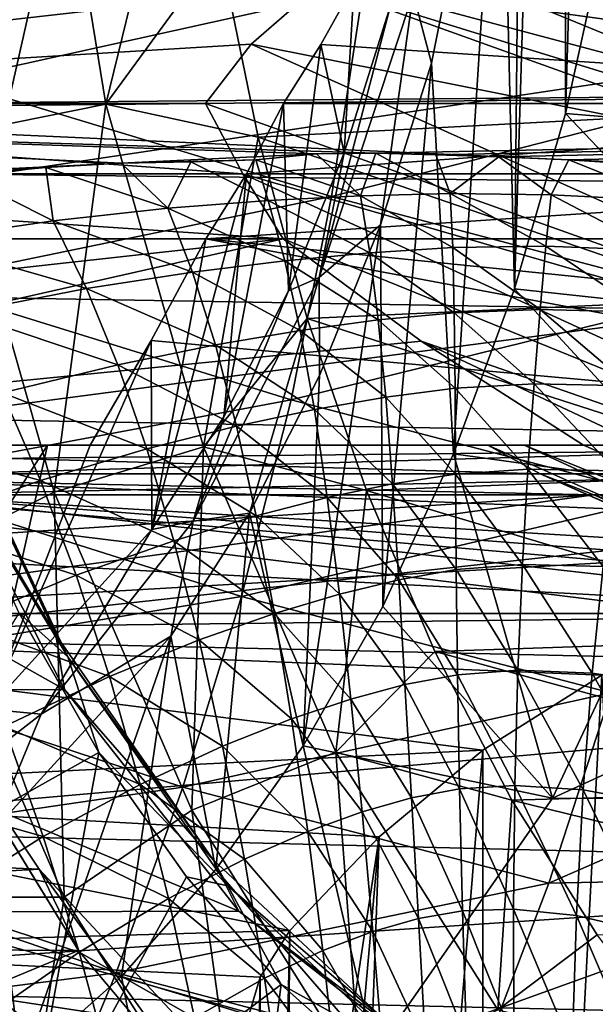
# Model space of a CAD drawing. Header units: metres. Extents: x 26 to 263, y -109 to 109.
# Tile 524 of 656: x 79.77 to 81.89, y 70.25 to 73.86. Entities that reach past the tile are written whole.
import ezdxf

# ---------------------------------------------------------------- set-up
doc = ezdxf.new("R2010")
doc.units = ezdxf.units.M
doc.layers.add('solid_500750', color=7, linetype='CONTINUOUS')

msp = doc.modelspace()

# ---------------------------------------------------------------- linework, layer by layer
at = {"layer": 'solid_500750'}
for points in [[(81.77581, 79.083672, -12.032301), (81.775818, 73.51635, -12.032309), (81.588623, 72.872978, -11.764962)], [(81.621933, 76.300003, -11.812532), (81.77581, 79.083672, -12.032301), (81.588623, 72.872978, -11.764962)], [(81.77581, 79.083672, -12.032301), (81.923164, 78.409973, -12.242744), (81.775818, 73.51635, -12.032309)], [(81.923164, 78.409973, -12.242744), (81.923172, 74.190048, -12.242749), (81.775818, 73.51635, -12.032309)], [(81.537354, 74.976044, -11.691751), (81.621933, 76.300003, -11.812532), (81.588623, 72.872978, -11.764962)], [(100.231171, 73.753487, 23.503138), (100.097397, 75.442802, 23.694136), (76.466766, 74.019012, 6.927895)], [(100.592216, 75.019722, 20.154705), (100.746956, 73.735176, 19.933645), (77.359184, 74.895737, 3.864257)], [(81.215805, 73.95755, -11.173118), (81.537354, 74.976044, -11.691751), (81.283401, 73.70092, -11.329066)], [(81.283401, 73.70092, -11.329066), (81.537354, 74.976044, -11.691751), (81.364029, 72.267784, -11.44421)], [(81.537354, 74.976044, -11.691751), (81.588623, 72.872978, -11.764962), (81.364029, 72.267784, -11.44421)], [(82.20446, 73.511345, 4.441301), (81.969795, 74.917152, 4.77644), (80.504303, 74.122398, 3.512847)], [(100.746956, 73.735176, 19.933645), (77.433266, 74.212349, 3.75846), (77.359184, 74.895737, 3.864257)], [(79.293541, 74.843498, 3.415409), (79.523148, 73.4366, 3.087504), (79.866791, 74.90155, 3.437706)], [(79.523148, 73.4366, 3.087504), (80.087242, 73.550728, 3.12287), (79.866791, 74.90155, 3.437706)], [(79.866791, 74.90155, 3.437706), (80.087242, 73.550728, 3.12287), (80.401772, 74.835701, 3.659275)], [(80.087242, 73.550728, 3.12287), (80.504303, 74.122398, 3.512847), (80.401772, 74.835701, 3.659275)], [(79.887398, 74.256439, -13.693984), (77.187485, 74.746651, -12.445793), (79.668404, 73.292854, -13.381224)], [(83.326447, 73.23233, 2.955341), (80.872383, 73.990601, -0.107712), (80.401802, 74.430359, -0.437215)], [(83.067902, 74.15329, 3.324575), (83.326447, 73.23233, 2.955341), (80.401802, 74.430359, -0.437215)], [(79.50885, 73.637444, -17.505186), (79.605736, 74.393692, -17.631613), (81.031807, 73.975296, -17.407511)], [(81.031807, 73.975296, -17.407511), (82.534515, 74.369316, -17.189745), (82.436661, 73.601463, -17.071962)], [(85.924278, 74.231346, -9.457318), (79.887398, 74.256439, -13.693984), (79.668404, 73.292854, -13.381224)], [(85.691147, 73.227425, -9.124681), (85.924278, 74.231346, -9.457318), (79.668404, 73.292854, -13.381224)], [(100.746956, 73.735176, 19.933645), (77.536987, 73.538795, 3.610323), (77.433266, 74.212349, 3.75846)], [(82.659882, 73.444099, -12.205228), (81.775818, 73.51635, -12.032309), (81.923172, 74.190048, -12.242749)], [(80.087242, 73.550728, 3.12287), (80.646545, 73.429428, 3.309699), (80.504303, 74.122398, 3.512847)], [(82.20446, 73.511345, 4.441301), (80.504303, 74.122398, 3.512847), (80.646545, 73.429428, 3.309699)], [(100.231171, 73.753487, 23.503138), (76.466766, 74.019012, 6.927895), (76.453033, 73.513184, 6.790989)], [(76.727608, 73.769211, -3.47803), (76.410858, 73.990601, -3.231708), (80.872383, 73.990601, -0.107712)], [(76.727608, 73.769211, -3.47803), (80.872383, 73.990601, -0.107712), (77.019051, 73.55397, -3.729074)], [(77.019051, 73.55397, -3.729074), (80.872383, 73.990601, -0.107712), (80.620537, 73.771011, -0.748359)], [(79.50885, 73.637444, -17.505186), (81.031807, 73.975296, -17.407511), (80.91655, 73.211746, -17.263041)], [(83.326447, 73.23233, 2.955341), (80.620537, 73.771011, -0.748359), (80.872383, 73.990601, -0.107712)], [(80.876701, 73.769829, -9.40408), (84.174103, 73.55397, -6.638792), (80.999466, 73.990601, -9.784925)], [(80.962891, 73.372948, -10.637754), (80.876701, 73.769829, -9.40408), (80.999466, 73.990601, -9.784925)], [(80.91655, 73.211746, -17.263041), (81.031807, 73.975296, -17.407511), (82.436661, 73.601463, -17.071962)], [(81.134445, 73.916695, -10.882753), (80.962891, 73.372948, -10.637754), (80.999466, 73.990601, -9.784925)], [(80.999466, 73.990601, -9.784925), (84.174103, 73.55397, -6.638792), (84.771973, 73.770714, -6.67846)], [(80.999466, 73.990601, -9.784925), (84.771973, 73.770714, -6.67846), (85.460999, 73.990601, -6.660928)], [(80.870514, 72.914871, -10.679995), (81.215805, 73.95755, -11.173118), (81.096291, 73.107811, -11.061842)], [(80.870514, 72.914871, -10.679995), (81.134445, 73.916695, -10.882753), (81.215805, 73.95755, -11.173118)], [(81.215805, 73.95755, -11.173118), (81.283401, 73.70092, -11.329066), (81.096291, 73.107811, -11.061842)], [(80.870514, 72.914871, -10.679995), (80.962891, 73.372948, -10.637754), (81.134445, 73.916695, -10.882753)], [(100.231171, 73.753487, 23.503138), (76.453033, 73.513184, 6.790989), (81.078972, 73.371254, 9.989314)], [(77.019051, 73.55397, -3.729074), (80.620537, 73.771011, -0.748359), (80.453041, 73.55397, -1.324569)], [(83.669739, 72.406532, 2.465061), (80.453041, 73.55397, -1.324569), (80.620537, 73.771011, -0.748359)], [(83.326447, 73.23233, 2.955341), (83.669739, 72.406532, 2.465061), (80.620537, 73.771011, -0.748359)], [(80.876701, 73.769829, -9.40408), (80.740112, 73.55397, -9.043297), (84.174103, 73.55397, -6.638792)], [(80.757515, 72.866463, -10.344445), (80.740112, 73.55397, -9.043297), (80.876701, 73.769829, -9.40408)], [(80.962891, 73.372948, -10.637754), (80.757515, 72.866463, -10.344445), (80.876701, 73.769829, -9.40408)], [(100.231171, 73.753487, 23.503138), (81.078972, 73.371254, 9.989314), (81.299179, 73.364937, 10.141636)], [(100.231171, 73.753487, 23.503138), (81.299179, 73.364937, 10.141636), (81.530434, 73.358177, 10.301559)], [(100.231171, 73.753487, 23.503138), (81.530434, 73.358177, 10.301559), (81.788025, 73.34626, 10.478395)], [(100.231171, 73.753487, 23.503138), (81.788025, 73.34626, 10.478395), (82.073448, 73.327858, 10.672773)], [(100.746956, 73.735176, 19.933645), (101.008926, 72.47757, 19.55921), (77.536987, 73.538795, 3.610323)], [(81.096291, 73.107811, -11.061842), (81.283401, 73.70092, -11.329066), (81.10437, 71.706955, -11.073377)], [(81.283401, 73.70092, -11.329066), (81.364029, 72.267784, -11.44421), (81.10437, 71.706955, -11.073377)], [(79.379623, 72.894936, -17.337826), (79.50885, 73.637444, -17.505186), (80.91655, 73.211746, -17.263041)], [(80.91655, 73.211746, -17.263041), (82.436661, 73.601463, -17.071962), (82.305794, 72.845604, -16.915859)], [(77.019051, 73.55397, -3.729074), (80.453041, 73.55397, -1.324569), (80.589859, 73.2948, -1.519961)], [(77.155869, 73.2948, -3.924467), (77.019051, 73.55397, -3.729074), (80.589859, 73.2948, -1.519961)], [(101.008926, 72.47757, 19.55921), (77.670441, 72.87471, 3.41973), (77.536987, 73.538795, 3.610323)], [(79.523148, 73.4366, 3.087504), (79.897118, 72.12722, 2.553419), (80.087242, 73.550728, 3.12287)], [(79.897118, 72.12722, 2.553419), (80.446304, 72.293526, 2.610071), (80.087242, 73.550728, 3.12287)], [(80.087242, 73.550728, 3.12287), (80.446304, 72.293526, 2.610071), (80.646545, 73.429428, 3.309699)], [(83.669739, 72.406532, 2.465061), (80.589859, 73.2948, -1.519961), (80.453041, 73.55397, -1.324569)], [(80.520844, 72.403374, -10.006438), (80.603294, 73.2948, -8.847904), (80.740112, 73.55397, -9.043297)], [(80.757515, 72.866463, -10.344445), (80.520844, 72.403374, -10.006438), (80.740112, 73.55397, -9.043297)], [(80.603294, 73.2948, -8.847904), (84.037285, 73.2948, -6.443399), (84.174103, 73.55397, -6.638792)], [(80.740112, 73.55397, -9.043297), (80.603294, 73.2948, -8.847904), (84.174103, 73.55397, -6.638792)], [(80.143433, 73.335007, 9.323623), (76.453033, 73.513184, 6.790989), (76.441917, 73.153389, 6.676473)], [(80.861305, 73.368446, 9.836091), (76.453033, 73.513184, 6.790989), (80.143433, 73.335007, 9.323623)], [(81.078972, 73.371254, 9.989314), (76.453033, 73.513184, 6.790989), (80.861305, 73.368446, 9.836091)], [(82.382683, 72.83493, 4.186772), (82.20446, 73.511345, 4.441301), (80.646545, 73.429428, 3.309699)], [(82.479752, 72.776749, -11.947978), (81.588623, 72.872978, -11.764962), (81.775818, 73.51635, -12.032309)], [(82.479752, 72.776749, -11.947978), (81.775818, 73.51635, -12.032309), (82.659882, 73.444099, -12.205228)], [(79.523148, 73.4366, 3.087504), (79.398293, 71.877945, 2.695558), (79.897118, 72.12722, 2.553419)], [(80.446304, 72.293526, 2.610071), (80.827019, 72.764275, 3.051964), (80.646545, 73.429428, 3.309699)], [(82.382683, 72.83493, 4.186772), (80.646545, 73.429428, 3.309699), (80.827019, 72.764275, 3.051964)], [(80.861305, 73.368446, 9.836091), (80.143433, 73.335007, 9.323623), (80.637802, 73.347237, 9.673368)], [(80.861305, 73.368446, 9.836091), (80.637802, 73.347237, 9.673368), (81.022392, 73.214531, 9.903687)], [(80.870514, 72.914871, -10.679995), (80.757515, 72.866463, -10.344445), (80.962891, 73.372948, -10.637754)], [(81.078972, 73.371254, 9.989314), (80.861305, 73.368446, 9.836091), (81.022392, 73.214531, 9.903687)], [(81.078972, 73.371254, 9.989314), (81.022392, 73.214531, 9.903687), (81.352356, 73.222641, 10.136759)], [(81.299179, 73.364937, 10.141636), (81.078972, 73.371254, 9.989314), (81.352356, 73.222641, 10.136759)], [(81.530434, 73.358177, 10.301559), (81.299179, 73.364937, 10.141636), (81.352356, 73.222641, 10.136759)], [(81.530434, 73.358177, 10.301559), (81.352356, 73.222641, 10.136759), (81.722549, 73.218697, 10.394377)], [(81.788025, 73.34626, 10.478395), (81.530434, 73.358177, 10.301559), (81.722549, 73.218697, 10.394377)], [(80.143433, 73.335007, 9.323623), (76.441917, 73.153389, 6.676473), (79.866661, 73.317978, 9.124776)], [(80.143433, 73.335007, 9.323623), (79.866661, 73.317978, 9.124776), (80.314774, 73.168732, 9.395185)], [(80.637802, 73.347237, 9.673368), (80.143433, 73.335007, 9.323623), (80.399429, 73.338814, 9.503982)], [(80.399429, 73.338814, 9.503982), (80.143433, 73.335007, 9.323623), (80.314774, 73.168732, 9.395185)], [(80.399429, 73.338814, 9.503982), (80.314774, 73.168732, 9.395185), (80.682945, 73.197403, 9.661256)], [(80.637802, 73.347237, 9.673368), (80.399429, 73.338814, 9.503982), (80.682945, 73.197403, 9.661256)], [(80.637802, 73.347237, 9.673368), (80.682945, 73.197403, 9.661256), (81.022392, 73.214531, 9.903687)], [(81.788025, 73.34626, 10.478395), (81.722549, 73.218697, 10.394377), (82.163033, 73.195847, 10.695466)], [(82.073448, 73.327858, 10.672773), (81.788025, 73.34626, 10.478395), (82.163033, 73.195847, 10.695466)], [(79.866661, 73.317978, 9.124776), (76.441917, 73.153389, 6.676473), (79.559929, 73.29081, 8.901877)], [(77.155869, 73.2948, -3.924467), (80.589859, 73.2948, -1.519961), (80.73851, 73.056267, -1.732263)], [(77.30452, 73.056267, -4.136768), (77.155869, 73.2948, -3.924467), (80.73851, 73.056267, -1.732263)], [(85.691147, 73.227425, -9.124681), (79.668404, 73.292854, -13.381224), (79.368805, 72.397614, -12.953359)], [(79.559929, 73.29081, 8.901877), (79.400269, 73.051117, 8.719033), (79.893875, 73.123039, 9.086839)], [(79.866661, 73.317978, 9.124776), (79.559929, 73.29081, 8.901877), (79.893875, 73.123039, 9.086839)], [(79.866661, 73.317978, 9.124776), (79.893875, 73.123039, 9.086839), (80.314774, 73.168732, 9.395185)], [(80.255928, 71.989632, -9.628105), (80.454643, 73.056267, -8.635603), (80.603294, 73.2948, -8.847904)], [(80.520844, 72.403374, -10.006438), (80.255928, 71.989632, -9.628105), (80.603294, 73.2948, -8.847904)], [(80.454643, 73.056267, -8.635603), (83.888634, 73.056267, -6.231097), (84.037285, 73.2948, -6.443399)], [(80.603294, 73.2948, -8.847904), (80.454643, 73.056267, -8.635603), (84.037285, 73.2948, -6.443399)], [(84.089272, 71.69442, 1.865907), (80.73851, 73.056267, -1.732263), (80.589859, 73.2948, -1.519961)], [(83.669739, 72.406532, 2.465061), (84.089272, 71.69442, 1.865907), (80.589859, 73.2948, -1.519961)], [(85.366539, 72.289742, -8.661037), (85.691147, 73.227425, -9.124681), (79.368805, 72.397614, -12.953359)], [(79.379623, 72.894936, -17.337826), (80.91655, 73.211746, -17.263041), (80.767723, 72.465767, -17.079554)], [(81.022392, 73.214531, 9.903687), (80.682945, 73.197403, 9.661256), (81.057152, 73.00563, 9.865024)], [(80.767723, 72.465767, -17.079554), (80.91655, 73.211746, -17.263041), (82.305794, 72.845604, -16.915859)], [(81.352356, 73.222641, 10.136759), (81.022392, 73.214531, 9.903687), (81.361061, 73.024338, 10.08204)], [(81.022392, 73.214531, 9.903687), (81.057152, 73.00563, 9.865024), (81.361061, 73.024338, 10.08204)], [(81.352356, 73.222641, 10.136759), (81.361061, 73.024338, 10.08204), (81.703667, 73.029495, 10.322158)], [(81.722549, 73.218697, 10.394377), (81.352356, 73.222641, 10.136759), (81.703667, 73.029495, 10.322158)], [(81.722549, 73.218697, 10.394377), (81.703667, 73.029495, 10.322158), (82.113655, 73.014091, 10.603236)], [(82.163033, 73.195847, 10.695466), (81.722549, 73.218697, 10.394377), (82.113655, 73.014091, 10.603236)], [(80.682945, 73.197403, 9.661256), (80.314774, 73.168732, 9.395185), (80.744614, 72.976555, 9.638914)], [(80.682945, 73.197403, 9.661256), (80.744614, 72.976555, 9.638914), (81.057152, 73.00563, 9.865024)], [(80.314774, 73.168732, 9.395185), (79.893875, 73.123039, 9.086839), (80.405144, 72.934586, 9.390024)], [(80.314774, 73.168732, 9.395185), (80.405144, 72.934586, 9.390024), (80.744614, 72.976555, 9.638914)], [(79.893875, 73.123039, 9.086839), (79.400269, 73.051117, 8.719033), (80.015991, 72.873924, 9.100404)], [(79.893875, 73.123039, 9.086839), (80.015991, 72.873924, 9.100404), (80.405144, 72.934586, 9.390024)], [(81.096291, 73.107811, -11.061842), (81.10437, 71.706955, -11.073377), (80.812233, 71.19632, -10.656171)], [(80.872307, 72.555405, -10.74196), (81.096291, 73.107811, -11.061842), (80.812233, 71.19632, -10.656171)], [(80.870514, 72.914871, -10.679995), (81.096291, 73.107811, -11.061842), (80.872307, 72.555405, -10.74196)], [(77.350479, 72.682381, -4.368108), (77.30452, 73.056267, -4.136768), (80.73851, 73.056267, -1.732263)], [(77.350479, 72.682381, -4.368108), (80.73851, 73.056267, -1.732263), (77.380547, 72.300003, -4.616565)], [(77.380547, 72.300003, -4.616565), (80.73851, 73.056267, -1.732263), (81.245377, 72.680847, -1.641956)], [(79.400269, 73.051117, 8.719033), (79.558296, 72.784981, 8.753343), (80.015991, 72.873924, 9.100404)], [(80.253578, 72.683456, -8.51363), (84.49131, 72.300003, -5.276071), (80.454643, 73.056267, -8.635603)], [(80.255928, 71.989632, -9.628105), (80.253578, 72.683456, -8.51363), (80.454643, 73.056267, -8.635603)], [(80.454643, 73.056267, -8.635603), (84.49131, 72.300003, -5.276071), (84.147255, 72.680336, -5.785041)], [(80.454643, 73.056267, -8.635603), (84.147255, 72.680336, -5.785041), (83.888634, 73.056267, -6.231097)], [(84.089272, 71.69442, 1.865907), (81.245377, 72.680847, -1.641956), (80.73851, 73.056267, -1.732263)], [(81.703667, 73.029495, 10.322158), (81.361061, 73.024338, 10.08204), (81.682671, 72.797432, 10.238847)], [(81.703667, 73.029495, 10.322158), (81.682671, 72.797432, 10.238847), (82.062836, 72.787216, 10.499682)], [(82.113655, 73.014091, 10.603236), (81.703667, 73.029495, 10.322158), (82.062836, 72.787216, 10.499682)], [(81.057152, 73.00563, 9.865024), (80.744614, 72.976555, 9.638914), (81.087921, 72.758919, 9.815923)], [(81.361061, 73.024338, 10.08204), (81.057152, 73.00563, 9.865024), (81.366776, 72.785645, 10.016529)], [(81.057152, 73.00563, 9.865024), (81.087921, 72.758919, 9.815923), (81.366776, 72.785645, 10.016529)], [(81.361061, 73.024338, 10.08204), (81.366776, 72.785645, 10.016529), (81.682671, 72.797432, 10.238847)], [(80.744614, 72.976555, 9.638914), (80.405144, 72.934586, 9.390024), (80.801208, 72.720467, 9.606553)], [(80.744614, 72.976555, 9.638914), (80.801208, 72.720467, 9.606553), (81.087921, 72.758919, 9.815923)], [(80.405144, 72.934586, 9.390024), (80.015991, 72.873924, 9.100404), (80.489296, 72.667747, 9.375343)], [(80.405144, 72.934586, 9.390024), (80.489296, 72.667747, 9.375343), (80.801208, 72.720467, 9.606553)], [(79.217461, 72.176315, -17.132614), (79.379623, 72.894936, -17.337826), (80.767723, 72.465767, -17.079554)], [(80.408424, 72.020134, -10.020065), (80.870514, 72.914871, -10.679995), (80.61422, 72.050407, -10.373376)], [(80.408424, 72.020134, -10.020065), (80.757515, 72.866463, -10.344445), (80.870514, 72.914871, -10.679995)], [(80.870514, 72.914871, -10.679995), (80.872307, 72.555405, -10.74196), (80.61422, 72.050407, -10.373376)], [(101.008926, 72.47757, 19.55921), (77.831322, 72.230675, 3.189971), (77.670441, 72.87471, 3.41973)], [(80.015991, 72.873924, 9.100404), (79.558296, 72.784981, 8.753343), (80.130638, 72.594597, 9.105052)], [(80.015991, 72.873924, 9.100404), (80.130638, 72.594597, 9.105052), (80.489296, 72.667747, 9.375343)], [(80.408424, 72.020134, -10.020065), (80.520844, 72.403374, -10.006438), (80.757515, 72.866463, -10.344445)], [(82.262802, 72.143211, -11.638141), (81.364029, 72.267784, -11.44421), (81.588623, 72.872978, -11.764962)], [(82.262802, 72.143211, -11.638141), (81.588623, 72.872978, -11.764962), (82.479752, 72.776749, -11.947978)], [(80.767723, 72.465767, -17.079554), (82.305794, 72.845604, -16.915859), (82.141022, 72.10714, -16.723118)], [(82.59761, 72.195, 3.879833), (82.382683, 72.83493, 4.186772), (80.827019, 72.764275, 3.051964)], [(79.558296, 72.784981, 8.753343), (79.707451, 72.49102, 8.779488), (80.130638, 72.594597, 9.105052)], [(81.366776, 72.785645, 10.016529), (81.087921, 72.758919, 9.815923), (81.370056, 72.508224, 9.945373)], [(81.682671, 72.797432, 10.238847), (81.366776, 72.785645, 10.016529), (81.660225, 72.524406, 10.150021)], [(81.366776, 72.785645, 10.016529), (81.370056, 72.508224, 9.945373), (81.660225, 72.524406, 10.150021)], [(81.682671, 72.797432, 10.238847), (81.660225, 72.524406, 10.150021), (82.011414, 72.517265, 10.390808)], [(82.062836, 72.787216, 10.499682), (81.682671, 72.797432, 10.238847), (82.011414, 72.517265, 10.390808)], [(80.446304, 72.293526, 2.610071), (81.043953, 72.133278, 2.742145), (80.827019, 72.764275, 3.051964)], [(81.087921, 72.758919, 9.815923), (80.801208, 72.720467, 9.606553), (81.115112, 72.475777, 9.761075)], [(82.59761, 72.195, 3.879833), (80.827019, 72.764275, 3.051964), (81.043953, 72.133278, 2.742145)], [(81.087921, 72.758919, 9.815923), (81.115112, 72.475777, 9.761075), (81.370056, 72.508224, 9.945373)], [(80.801208, 72.720467, 9.606553), (80.489296, 72.667747, 9.375343), (80.852982, 72.430313, 9.568367)], [(80.801208, 72.720467, 9.606553), (80.852982, 72.430313, 9.568367), (81.115112, 72.475777, 9.761075)], [(77.380547, 72.300003, -4.616565), (81.245377, 72.680847, -1.641956), (81.842072, 72.300003, -1.49257)], [(79.65509, 71.330132, -8.770019), (80.029778, 72.300003, -8.400066), (80.253578, 72.683456, -8.51363)], [(80.255928, 71.989632, -9.628105), (79.65509, 71.330132, -8.770019), (80.253578, 72.683456, -8.51363)], [(80.253578, 72.683456, -8.51363), (80.029778, 72.300003, -8.400066), (84.49131, 72.300003, -5.276071)], [(80.489296, 72.667747, 9.375343), (80.130638, 72.594597, 9.105052), (80.567291, 72.369186, 9.35482)], [(80.489296, 72.667747, 9.375343), (80.567291, 72.369186, 9.35482), (80.852982, 72.430313, 9.568367)], [(84.572121, 71.11805, 1.17633), (81.842072, 72.300003, -1.49257), (81.245377, 72.680847, -1.641956)], [(84.089272, 71.69442, 1.865907), (84.572121, 71.11805, 1.17633), (81.245377, 72.680847, -1.641956)], [(79.430168, 72.60997, 0.741086), (79.40696, 72.427696, 0.507697), (79.903946, 71.603485, 0.064464)], [(79.430168, 72.60997, 0.741086), (79.903946, 71.603485, 0.064464), (79.466095, 72.546516, 0.882172)], [(80.130638, 72.594597, 9.105052), (79.707451, 72.49102, 8.779488), (80.237686, 72.285889, 9.103932)], [(80.130638, 72.594597, 9.105052), (80.237686, 72.285889, 9.103932), (80.567291, 72.369186, 9.35482)], [(79.466095, 72.546516, 0.882172), (79.948013, 71.522728, 0.193916), (79.508354, 72.245537, 0.885614)], [(79.903946, 71.603485, 0.064464), (79.948013, 71.522728, 0.193916), (79.466095, 72.546516, 0.882172)], [(80.61422, 72.050407, -10.373376), (80.872307, 72.555405, -10.74196), (80.812233, 71.19632, -10.656171)], [(81.660225, 72.524406, 10.150021), (81.370056, 72.508224, 9.945373), (81.63765, 72.212006, 10.060277)], [(81.660225, 72.524406, 10.150021), (81.63765, 72.212006, 10.060277), (81.960991, 72.205872, 10.281589)], [(82.011414, 72.517265, 10.390808), (81.660225, 72.524406, 10.150021), (81.960991, 72.205872, 10.281589)], [(79.707451, 72.49102, 8.779488), (79.215683, 72.344917, 8.390519), (79.847443, 72.16996, 8.800078)], [(79.707451, 72.49102, 8.779488), (79.847443, 72.16996, 8.800078), (80.237686, 72.285889, 9.103932)], [(81.370056, 72.508224, 9.945373), (81.115112, 72.475777, 9.761075), (81.371971, 72.193527, 9.872785)], [(81.370056, 72.508224, 9.945373), (81.371971, 72.193527, 9.872785), (81.63765, 72.212006, 10.060277)], [(101.008926, 72.47757, 19.55921), (101.376175, 71.283813, 19.034794), (77.831322, 72.230675, 3.189971)], [(79.217461, 72.176315, -17.132614), (80.767723, 72.465767, -17.079554), (80.584869, 71.743813, -16.859592)], [(80.584869, 71.743813, -16.859592), (80.767723, 72.465767, -17.079554), (82.141022, 72.10714, -16.723118)], [(81.115112, 72.475777, 9.761075), (80.852982, 72.430313, 9.568367), (81.139595, 72.157547, 9.704298)], [(81.115112, 72.475777, 9.761075), (81.139595, 72.157547, 9.704298), (81.371971, 72.193527, 9.872785)], [(79.934982, 71.40229, -0.246393), (79.40696, 72.427696, 0.507697), (78.115311, 72.423409, -0.400521)], [(79.934982, 71.40229, -0.246393), (78.115311, 72.423409, -0.400521), (78.644897, 71.397011, -1.156858)], [(79.903946, 71.603485, 0.064464), (79.40696, 72.427696, 0.507697), (79.934982, 71.40229, -0.246393)], [(80.852982, 72.430313, 9.568367), (80.567291, 72.369186, 9.35482), (80.900551, 72.107285, 9.527757)], [(80.852982, 72.430313, 9.568367), (80.900551, 72.107285, 9.527757), (81.139595, 72.157547, 9.704298)], [(85.366539, 72.289742, -8.661037), (79.368805, 72.397614, -12.953359), (78.995422, 71.591064, -12.420113)], [(80.408424, 72.020134, -10.020065), (80.255928, 71.989632, -9.628105), (80.520844, 72.403374, -10.006438)], [(79.215683, 72.344917, 8.390519), (79.392738, 72.009323, 8.435142), (79.847443, 72.16996, 8.800078)], [(80.567291, 72.369186, 9.35482), (80.237686, 72.285889, 9.103932), (80.639503, 72.040001, 9.331427)], [(80.567291, 72.369186, 9.35482), (80.639503, 72.040001, 9.331427), (80.900551, 72.107285, 9.527757)], [(77.731323, 72.300003, -4.91148), (77.380547, 72.300003, -4.616565), (81.842072, 72.300003, -1.49257)], [(77.731323, 72.300003, -4.91148), (81.842072, 72.300003, -1.49257), (78.055847, 72.300003, -5.209768)], [(78.055847, 72.300003, -5.209768), (81.842072, 72.300003, -1.49257), (81.62397, 72.300003, -2.181414)], [(78.055847, 72.300003, -5.209768), (81.62397, 72.300003, -2.181414), (81.489838, 72.300003, -2.805263)], [(78.055847, 72.300003, -5.209768), (81.489838, 72.300003, -2.805263), (81.682648, 72.194817, -3.080629)], [(78.248657, 72.194817, -5.485134), (78.055847, 72.300003, -5.209768), (81.682648, 72.194817, -3.080629)], [(78.985291, 70.920837, -7.813449), (79.703316, 72.300003, -7.562603), (79.873085, 72.300003, -7.970766)], [(79.65509, 71.330132, -8.770019), (78.985291, 70.920837, -7.813449), (79.873085, 72.300003, -7.970766)], [(84.960548, 71.453758, -8.081271), (85.366539, 72.289742, -8.661037), (78.995422, 71.591064, -12.420113)], [(79.510506, 72.194817, -7.287237), (82.944496, 72.194817, -4.882732), (83.137306, 72.300003, -5.158098)], [(79.703316, 72.300003, -7.562603), (79.510506, 72.194817, -7.287237), (83.137306, 72.300003, -5.158098)], [(79.65509, 71.330132, -8.770019), (79.873085, 72.300003, -7.970766), (80.029778, 72.300003, -8.400066)], [(79.873085, 72.300003, -7.970766), (79.703316, 72.300003, -7.562603), (83.137306, 72.300003, -5.158098)], [(80.237686, 72.285889, 9.103932), (79.847443, 72.16996, 8.800078), (80.337303, 71.948799, 9.099581)], [(79.873085, 72.300003, -7.970766), (83.137306, 72.300003, -5.158098), (80.029778, 72.300003, -8.400066)], [(79.897118, 72.12722, 2.553419), (80.402718, 70.95993, 1.83134), (80.446304, 72.293526, 2.610071)], [(80.029778, 72.300003, -8.400066), (83.137306, 72.300003, -5.158098), (83.768494, 72.300003, -5.24534)], [(80.029778, 72.300003, -8.400066), (83.768494, 72.300003, -5.24534), (84.49131, 72.300003, -5.276071)], [(80.237686, 72.285889, 9.103932), (80.337303, 71.948799, 9.099581), (80.639503, 72.040001, 9.331427)], [(80.402718, 70.95993, 1.83134), (80.931763, 71.17276, 1.916771), (80.446304, 72.293526, 2.610071)], [(80.446304, 72.293526, 2.610071), (80.931763, 71.17276, 1.916771), (81.043953, 72.133278, 2.742145)], [(85.104172, 70.693977, 0.41648), (81.489838, 72.300003, -2.805263), (81.62397, 72.300003, -2.181414)], [(85.104172, 70.693977, 0.41648), (81.682648, 72.194817, -3.080629), (81.489838, 72.300003, -2.805263)], [(84.572121, 71.11805, 1.17633), (81.62397, 72.300003, -2.181414), (81.842072, 72.300003, -1.49257)], [(84.572121, 71.11805, 1.17633), (85.104172, 70.693977, 0.41648), (81.62397, 72.300003, -2.181414)], [(79.948013, 71.522728, 0.193916), (79.768745, 71.683334, 0.513733), (79.508354, 72.245537, 0.885614)], [(81.727859, 71.003448, -10.874162), (81.10437, 71.706955, -11.073377), (81.364029, 72.267784, -11.44421)], [(81.727859, 71.003448, -10.874162), (81.364029, 72.267784, -11.44421), (82.262802, 72.143211, -11.638141)], [(77.831322, 72.230675, 3.189971), (83.581383, 71.786789, 6.937341), (82.97049, 71.783981, 6.507701)], [(101.376175, 71.283813, 19.034794), (83.581383, 71.786789, 6.937341), (77.831322, 72.230675, 3.189971)], [(77.831322, 72.230675, 3.189971), (82.97049, 71.783981, 6.507701), (82.408943, 71.66671, 6.034471)], [(78.018181, 71.614388, 2.923114), (77.831322, 72.230675, 3.189971), (82.408943, 71.66671, 6.034471)], [(81.63765, 72.212006, 10.060277), (81.371971, 72.193527, 9.872785), (81.61702, 71.861404, 9.972961)], [(81.63765, 72.212006, 10.060277), (81.61702, 71.861404, 9.972961), (81.914063, 71.854126, 10.175689)], [(81.960991, 72.205872, 10.281589), (81.63765, 72.212006, 10.060277), (81.914063, 71.854126, 10.175689)], [(78.248657, 72.194817, -5.485134), (81.682648, 72.194817, -3.080629), (81.879799, 72.117828, -3.362184)], [(78.445808, 72.117828, -5.766689), (78.248657, 72.194817, -5.485134), (81.879799, 72.117828, -3.362184)], [(79.022507, 71.486374, -16.8922), (79.217461, 72.176315, -17.132614), (80.584869, 71.743813, -16.859592)], [(79.313354, 72.117828, -7.005682), (82.747345, 72.117828, -4.601177), (82.944496, 72.194817, -4.882732)], [(79.510506, 72.194817, -7.287237), (79.313354, 72.117828, -7.005682), (82.944496, 72.194817, -4.882732)], [(79.847443, 72.16996, 8.800078), (79.392738, 72.009323, 8.435142), (79.978218, 71.822746, 8.817208)], [(79.847443, 72.16996, 8.800078), (79.978218, 71.822746, 8.817208), (80.337303, 71.948799, 9.099581)], [(82.847832, 71.594971, 3.52248), (82.59761, 72.195, 3.879833), (81.043953, 72.133278, 2.742145)], [(81.371971, 72.193527, 9.872785), (81.139595, 72.157547, 9.704298), (81.374245, 71.842789, 9.801788)], [(81.371971, 72.193527, 9.872785), (81.374245, 71.842789, 9.801788), (81.61702, 71.861404, 9.972961)], [(85.669754, 70.43454, -0.391248), (81.879799, 72.117828, -3.362184), (81.682648, 72.194817, -3.080629)], [(85.104172, 70.693977, 0.41648), (85.669754, 70.43454, -0.391248), (81.682648, 72.194817, -3.080629)], [(79.897118, 72.12722, 2.553419), (79.398293, 71.877945, 2.695558), (79.934082, 70.640968, 1.930367)], [(79.897118, 72.12722, 2.553419), (79.934082, 70.640968, 1.930367), (80.402718, 70.95993, 1.83134)], [(81.139595, 72.157547, 9.704298), (80.900551, 72.107285, 9.527757), (81.162727, 71.805466, 9.648298)], [(80.931763, 71.17276, 1.916771), (81.295227, 71.542542, 2.383296), (81.043953, 72.133278, 2.742145)], [(82.847832, 71.594971, 3.52248), (81.043953, 72.133278, 2.742145), (81.295227, 71.542542, 2.383296)], [(81.139595, 72.157547, 9.704298), (81.162727, 71.805466, 9.648298), (81.374245, 71.842789, 9.801788)], [(81.727859, 71.003448, -10.874162), (82.262802, 72.143211, -11.638141), (84.1884, 72.133224, -10.281689)], [(81.727859, 71.003448, -10.874162), (84.1884, 72.133224, -10.281689), (83.653412, 70.996696, -9.517649)], [(78.582397, 71.90197, -6.127472), (78.445808, 72.117828, -5.766689), (81.879799, 72.117828, -3.362184)], [(78.582397, 71.90197, -6.127472), (81.879799, 72.117828, -3.362184), (78.705162, 71.681198, -6.508316)], [(78.705162, 71.681198, -6.508316), (81.879799, 72.117828, -3.362184), (82.477669, 71.901077, -3.401852)], [(79.021912, 71.902588, -6.754638), (83.166687, 71.681198, -3.38432), (79.313354, 72.117828, -7.005682)], [(79.313354, 72.117828, -7.005682), (83.166687, 71.681198, -3.38432), (82.914841, 71.90078, -4.024968)], [(79.313354, 72.117828, -7.005682), (82.914841, 71.90078, -4.024968), (82.747345, 72.117828, -4.601177)], [(80.584869, 71.743813, -16.859592), (82.141022, 72.10714, -16.723118), (81.942413, 71.390144, -16.495298)], [(80.900551, 72.107285, 9.527757), (80.639503, 72.040001, 9.331427), (80.944969, 71.75264, 9.48711)], [(80.900551, 72.107285, 9.527757), (80.944969, 71.75264, 9.48711), (81.162727, 71.805466, 9.648298)], [(85.669754, 70.43454, -0.391248), (82.477669, 71.901077, -3.401852), (81.879799, 72.117828, -3.362184)], [(79.849739, 71.312447, -9.222175), (80.408424, 72.020134, -10.020065), (80.325272, 71.599106, -9.960711)], [(79.849739, 71.312447, -9.222175), (80.255928, 71.989632, -9.628105), (80.408424, 72.020134, -10.020065)], [(80.325272, 71.599106, -9.960711), (80.61422, 72.050407, -10.373376), (80.491287, 70.742241, -10.197806)], [(80.408424, 72.020134, -10.020065), (80.61422, 72.050407, -10.373376), (80.325272, 71.599106, -9.960711)], [(80.639503, 72.040001, 9.331427), (80.337303, 71.948799, 9.099581), (80.706703, 71.681435, 9.307227)], [(80.61422, 72.050407, -10.373376), (80.812233, 71.19632, -10.656171), (80.491287, 70.742241, -10.197806)], [(80.639503, 72.040001, 9.331427), (80.706703, 71.681435, 9.307227), (80.944969, 71.75264, 9.48711)], [(79.392738, 72.009323, 8.435142), (79.558624, 71.649719, 8.476262), (79.978218, 71.822746, 8.817208)], [(79.849739, 71.312447, -9.222175), (79.65509, 71.330132, -8.770019), (80.255928, 71.989632, -9.628105)], [(80.337303, 71.948799, 9.099581), (79.978218, 71.822746, 8.817208), (80.429955, 71.584549, 9.093734)], [(80.337303, 71.948799, 9.099581), (80.429955, 71.584549, 9.093734), (80.706703, 71.681435, 9.307227)], [(79.021912, 71.902588, -6.754638), (78.705162, 71.681198, -6.508316), (83.166687, 71.681198, -3.38432)], [(78.705162, 71.681198, -6.508316), (82.477669, 71.901077, -3.401852), (83.166687, 71.681198, -3.38432)], [(79.934082, 70.640968, 1.930367), (79.398293, 71.877945, 2.695558), (79.114937, 70.640953, 1.356783)], [(81.374245, 71.842789, 9.801788), (81.162727, 71.805466, 9.648298), (81.378616, 71.45723, 9.735333)], [(81.61702, 71.861404, 9.972961), (81.374245, 71.842789, 9.801788), (81.600487, 71.473747, 9.891336)], [(81.374245, 71.842789, 9.801788), (81.378616, 71.45723, 9.735333), (81.600487, 71.473747, 9.891336)], [(81.61702, 71.861404, 9.972961), (81.600487, 71.473747, 9.891336), (81.873177, 71.463074, 10.076689)], [(81.914063, 71.854126, 10.175689), (81.61702, 71.861404, 9.972961), (81.873177, 71.463074, 10.076689)], [(81.914063, 71.854126, 10.175689), (81.873177, 71.463074, 10.076689), (82.200699, 71.414024, 10.29069)], [(79.978218, 71.822746, 8.817208), (79.558624, 71.649719, 8.476262), (80.099976, 71.450562, 8.832281)], [(79.978218, 71.822746, 8.817208), (80.099976, 71.450562, 8.832281), (80.429955, 71.584549, 9.093734)], [(81.162727, 71.805466, 9.648298), (80.944969, 71.75264, 9.48711), (81.185928, 71.420784, 9.595711)], [(81.162727, 71.805466, 9.648298), (81.185928, 71.420784, 9.595711), (81.378616, 71.45723, 9.735333)], [(79.022507, 71.486374, -16.8922), (80.584869, 71.743813, -16.859592), (80.369881, 71.044342, -16.602875)], [(80.369881, 71.044342, -16.602875), (80.584869, 71.743813, -16.859592), (81.942413, 71.390144, -16.495298)], [(80.944969, 71.75264, 9.48711), (80.706703, 71.681435, 9.307227), (80.987335, 71.367615, 9.44875)], [(80.944969, 71.75264, 9.48711), (80.987335, 71.367615, 9.44875), (81.185928, 71.420784, 9.595711)], [(81.727859, 71.003448, -10.874162), (80.812233, 71.19632, -10.656171), (81.10437, 71.706955, -11.073377)], [(78.018181, 71.614388, 2.923114), (82.408943, 71.66671, 6.034471), (81.909096, 71.456024, 5.533787)], [(79.114937, 70.640953, 1.356783), (79.768745, 71.683334, 0.513733), (80.061211, 71.171898, 0.096051)], [(79.948013, 71.522728, 0.193916), (80.061211, 71.171898, 0.096051), (79.768745, 71.683334, 0.513733)], [(80.706703, 71.681435, 9.307227), (80.429955, 71.584549, 9.093734), (80.769661, 71.294724, 9.284228)], [(80.706703, 71.681435, 9.307227), (80.769661, 71.294724, 9.284228), (80.987335, 71.367615, 9.44875)], [(79.558624, 71.649719, 8.476262), (79.713295, 71.267281, 8.514945), (80.099976, 71.450562, 8.832281)], [(78.018181, 71.614388, 2.923114), (81.909096, 71.456024, 5.533787), (81.471535, 71.179718, 5.015755)], [(78.232864, 71.019508, 2.616515), (78.018181, 71.614388, 2.923114), (81.471535, 71.179718, 5.015755)], [(84.960548, 71.453758, -8.081271), (78.995422, 71.591064, -12.420113), (78.55674, 70.891548, -11.793605)], [(79.670021, 70.87986, -9.024923), (80.325272, 71.599106, -9.960711), (79.776695, 70.021416, -9.177261)], [(79.849739, 71.312447, -9.222175), (80.325272, 71.599106, -9.960711), (79.670021, 70.87986, -9.024923)], [(80.325272, 71.599106, -9.960711), (80.144958, 70.349281, -9.703204), (79.776695, 70.021416, -9.177261)], [(79.903946, 71.603485, 0.064464), (79.934982, 71.40229, -0.246393), (80.481239, 70.777481, -0.760001)], [(79.903946, 71.603485, 0.064464), (80.481239, 70.777481, -0.760001), (79.948013, 71.522728, 0.193916)], [(80.429955, 71.584549, 9.093734), (80.099976, 71.450562, 8.832281), (80.516129, 71.194374, 9.088077)], [(80.325272, 71.599106, -9.960711), (80.491287, 70.742241, -10.197806), (80.144958, 70.349281, -9.703204)], [(80.429955, 71.584549, 9.093734), (80.516129, 71.194374, 9.088077), (80.769661, 71.294724, 9.284228)], [(83.130836, 71.04097, 3.118305), (82.847832, 71.594971, 3.52248), (81.295227, 71.542542, 2.383296)], [(79.948013, 71.522728, 0.193916), (80.53524, 70.682518, -0.644727), (80.061211, 71.171898, 0.096051)], [(80.481239, 70.777481, -0.760001), (80.53524, 70.682518, -0.644727), (79.948013, 71.522728, 0.193916)], [(80.931763, 71.17276, 1.916771), (81.578674, 70.9972, 1.978484), (81.295227, 71.542542, 2.383296)], [(83.130836, 71.04097, 3.118305), (81.295227, 71.542542, 2.383296), (81.578674, 70.9972, 1.978484)], [(78.798073, 70.813858, -16.612574), (79.022507, 71.486374, -16.8922), (80.369881, 71.044342, -16.602875)], [(79.367264, 71.452477, -0.093236), (79.841797, 70.74292, -0.771013), (73.603859, 71.009743, -4.720158)], [(84.48597, 70.743874, -7.403567), (84.960548, 71.453758, -8.081271), (78.55674, 70.891548, -11.793605)], [(79.367264, 71.452477, -0.093236), (79.510391, 71.221596, 0.792009), (79.986885, 70.445244, 0.111513)], [(79.367264, 71.452477, -0.093236), (79.986885, 70.445244, 0.111513), (79.841797, 70.74292, -0.771013)], [(80.099976, 71.450562, 8.832281), (79.713295, 71.267281, 8.514945), (80.212929, 71.054611, 8.846659)], [(80.099976, 71.450562, 8.832281), (80.212929, 71.054611, 8.846659), (80.516129, 71.194374, 9.088077)], [(81.378616, 71.45723, 9.735333), (81.185928, 71.420784, 9.595711), (81.386513, 71.038574, 9.676231)], [(81.600487, 71.473747, 9.891336), (81.378616, 71.45723, 9.735333), (81.58979, 71.050781, 9.818509)], [(81.378616, 71.45723, 9.735333), (81.386513, 71.038574, 9.676231), (81.58979, 71.050781, 9.818509)], [(81.471535, 71.179718, 5.015755), (81.909096, 71.456024, 5.533787), (81.473892, 63.182442, 5.309385)], [(81.909096, 71.456024, 5.533787), (82.257637, 63.182442, 6.148572), (81.473892, 63.182442, 5.309385)], [(81.600487, 71.473747, 9.891336), (81.58979, 71.050781, 9.818509), (81.840454, 71.034462, 9.987988)], [(81.873177, 71.463074, 10.076689), (81.600487, 71.473747, 9.891336), (81.840454, 71.034462, 9.987988)], [(81.873177, 71.463074, 10.076689), (81.840454, 71.034462, 9.987988), (82.142509, 70.978111, 10.184031)], [(82.200699, 71.414024, 10.29069), (81.873177, 71.463074, 10.076689), (82.142509, 70.978111, 10.184031)], [(81.185928, 71.420784, 9.595711), (80.987335, 71.367615, 9.44875), (81.210312, 71.005188, 9.549061)], [(81.185928, 71.420784, 9.595711), (81.210312, 71.005188, 9.549061), (81.386513, 71.038574, 9.676231)], [(83.379532, 71.420242, -16.148325), (81.713829, 70.691589, -16.23041), (81.942413, 71.390144, -16.495298)], [(83.379532, 71.420242, -16.148325), (83.153252, 70.721741, -15.897573), (81.713829, 70.691589, -16.23041)], [(80.575172, 70.588821, -1.160677), (79.934982, 71.40229, -0.246393), (78.644897, 71.397011, -1.156858)], [(80.575172, 70.588821, -1.160677), (78.644897, 71.397011, -1.156858), (79.28537, 70.585159, -2.07154)], [(80.481239, 70.777481, -0.760001), (79.934982, 71.40229, -0.246393), (80.575172, 70.588821, -1.160677)], [(80.369881, 71.044342, -16.602875), (81.942413, 71.390144, -16.495298), (81.713829, 70.691589, -16.23041)], [(80.987335, 71.367615, 9.44875), (80.769661, 71.294724, 9.284228), (81.028473, 70.953865, 9.414915)], [(80.987335, 71.367615, 9.44875), (81.028473, 70.953865, 9.414915), (81.210312, 71.005188, 9.549061)], [(79.218864, 70.822739, -8.321193), (79.65509, 71.330132, -8.770019), (79.849739, 71.312447, -9.222175)], [(79.218864, 70.822739, -8.321193), (79.849739, 71.312447, -9.222175), (79.670021, 70.87986, -9.024923)], [(80.769661, 71.294724, 9.284228), (80.516129, 71.194374, 9.088077), (80.828964, 70.881447, 9.264379)], [(80.769661, 71.294724, 9.284228), (80.828964, 70.881447, 9.264379), (81.028473, 70.953865, 9.414915)], [(79.713295, 71.267281, 8.514945), (79.278557, 71.026123, 8.141055), (79.856705, 70.863174, 8.552222)], [(79.713295, 71.267281, 8.514945), (79.856705, 70.863174, 8.552222), (80.212929, 71.054611, 8.846659)], [(79.986885, 70.445244, 0.111513), (79.510391, 71.221596, 0.792009), (78.472298, 70.453331, 2.274564)], [(80.516129, 71.194374, 9.088077), (80.212929, 71.054611, 8.846659), (80.596161, 70.779755, 9.084263)], [(81.0756, 70.068039, -9.942634), (80.491287, 70.742241, -10.197806), (80.812233, 71.19632, -10.656171)], [(80.516129, 71.194374, 9.088077), (80.596161, 70.779755, 9.084263), (80.828964, 70.881447, 9.264379)], [(81.0756, 70.068039, -9.942634), (80.812233, 71.19632, -10.656171), (81.727859, 71.003448, -10.874162)], [(78.232864, 71.019508, 2.616515), (81.471535, 71.179718, 5.015755), (81.091011, 70.861626, 4.484607)], [(79.771996, 69.596657, 0.418408), (79.114937, 70.640953, 1.356783), (80.061211, 71.171898, 0.096051)], [(79.771996, 69.596657, 0.418408), (80.061211, 71.171898, 0.096051), (80.38343, 70.715523, -0.364133)], [(80.53524, 70.682518, -0.644727), (80.38343, 70.715523, -0.364133), (80.061211, 71.171898, 0.096051)], [(80.402718, 70.95993, 1.83134), (81.022743, 69.974495, 0.945857), (80.931763, 71.17276, 1.916771)], [(81.471535, 71.179718, 5.015755), (81.473892, 63.182442, 5.309385), (80.811714, 63.182442, 4.371295)], [(81.091011, 70.861626, 4.484607), (81.471535, 71.179718, 5.015755), (80.811714, 63.182442, 4.371295)], [(80.931763, 71.17276, 1.916771), (81.527069, 70.226601, 1.06658), (81.578674, 70.9972, 1.978484)], [(81.022743, 69.974495, 0.945857), (81.527069, 70.226601, 1.06658), (80.931763, 71.17276, 1.916771)], [(78.798073, 70.813858, -16.612574), (80.369881, 71.044342, -16.602875), (80.125618, 70.362617, -16.306847)], [(80.212929, 71.054611, 8.846659), (79.856705, 70.863174, 8.552222), (80.317177, 70.636322, 8.861691)], [(80.125618, 70.362617, -16.306847), (80.369881, 71.044342, -16.602875), (81.713829, 70.691589, -16.23041)], [(80.212929, 71.054611, 8.846659), (80.317177, 70.636322, 8.861691), (80.596161, 70.779755, 9.084263)], [(81.58979, 71.050781, 9.818509), (81.386513, 71.038574, 9.676231), (81.584892, 70.597008, 9.756817)], [(81.58979, 71.050781, 9.818509), (81.584892, 70.597008, 9.756817), (81.816017, 70.573151, 9.912119)], [(81.840454, 71.034462, 9.987988), (81.58979, 71.050781, 9.818509), (81.816017, 70.573151, 9.912119)], [(79.841797, 70.74292, -0.771013), (74.088638, 70.40979, -5.412496), (73.603859, 71.009743, -4.720158)], [(78.232864, 71.019508, 2.616515), (81.091011, 70.861626, 4.484607), (80.762596, 70.518959, 3.942107)], [(78.472298, 70.453331, 2.274564), (78.232864, 71.019508, 2.616515), (80.762596, 70.518959, 3.942107)], [(79.278557, 71.026123, 8.141055), (79.455025, 70.61245, 8.203496), (79.856705, 70.863174, 8.552222)], [(81.386513, 71.038574, 9.676231), (81.210312, 71.005188, 9.549061), (81.397743, 70.590965, 9.626638)], [(81.386513, 71.038574, 9.676231), (81.397743, 70.590965, 9.626638), (81.584892, 70.597008, 9.756817)], [(83.443741, 70.538582, 2.671435), (83.130836, 71.04097, 3.118305), (81.578674, 70.9972, 1.978484)], [(81.840454, 71.034462, 9.987988), (81.816017, 70.573151, 9.912119), (82.095085, 70.507607, 10.091975)], [(82.142509, 70.978111, 10.184031), (81.840454, 71.034462, 9.987988), (82.095085, 70.507607, 10.091975)], [(81.210312, 71.005188, 9.549061), (81.028473, 70.953865, 9.414915), (81.235588, 70.562477, 9.510335)], [(81.0756, 70.068039, -9.942634), (81.727859, 71.003448, -10.874162), (83.653412, 70.996696, -9.517649)], [(81.0756, 70.068039, -9.942634), (83.653412, 70.996696, -9.517649), (83.001526, 70.06398, -8.586662)], [(81.210312, 71.005188, 9.549061), (81.235588, 70.562477, 9.510335), (81.397743, 70.590965, 9.626638)], [(81.527069, 70.226601, 1.06658), (81.891441, 70.502884, 1.53181), (81.578674, 70.9972, 1.978484)], [(83.443741, 70.538582, 2.671435), (81.578674, 70.9972, 1.978484), (81.891441, 70.502884, 1.53181)], [(80.402718, 70.95993, 1.83134), (79.934082, 70.640968, 1.930367), (80.591141, 69.596657, 0.991989)], [(80.402718, 70.95993, 1.83134), (80.591141, 69.596657, 0.991989), (81.022743, 69.974495, 0.945857)], [(81.028473, 70.953865, 9.414915), (80.828964, 70.881447, 9.264379), (81.068062, 70.514801, 9.387432)], [(81.028473, 70.953865, 9.414915), (81.068062, 70.514801, 9.387432), (81.235588, 70.562477, 9.510335)], [(84.48597, 70.743874, -7.403567), (78.55674, 70.891548, -11.793605), (78.062721, 70.314957, -11.088077)], [(79.670021, 70.87986, -9.024923), (79.776695, 70.021416, -9.177261), (79.390518, 69.762527, -8.625749)], [(79.856705, 70.863174, 8.552222), (79.455025, 70.61245, 8.203496), (79.988747, 70.438744, 8.589127)], [(79.856705, 70.863174, 8.552222), (79.988747, 70.438744, 8.589127), (80.317177, 70.636322, 8.861691)], [(80.828964, 70.881447, 9.264379), (80.596161, 70.779755, 9.084263), (80.884224, 70.444656, 9.24933)], [(81.091011, 70.861626, 4.484607), (80.719757, 66.684723, 4.016021), (80.743416, 68.564064, 3.975236)], [(81.091011, 70.861626, 4.484607), (80.811714, 63.182442, 4.371295), (80.719757, 66.684723, 4.016021)], [(81.091011, 70.861626, 4.484607), (80.743416, 68.564064, 3.975236), (80.762596, 70.518959, 3.942107)], [(80.828964, 70.881447, 9.264379), (80.884224, 70.444656, 9.24933), (81.068062, 70.514801, 9.387432)], [(78.544884, 70.161514, -16.294117), (78.798073, 70.813858, -16.612574), (80.125618, 70.362617, -16.306847)], [(80.596161, 70.779755, 9.084263), (80.317177, 70.636322, 8.861691), (80.669624, 70.34343, 9.083753)], [(80.481239, 70.777481, -0.760001), (80.575172, 70.588821, -1.160677), (81.13987, 70.163712, -1.700627)], [(80.481239, 70.777481, -0.760001), (81.13987, 70.163712, -1.700627), (80.53524, 70.682518, -0.644727)], [(80.596161, 70.779755, 9.084263), (80.669624, 70.34343, 9.083753), (80.884224, 70.444656, 9.24933)], [(79.841797, 70.74292, -0.771013), (80.369865, 70.177391, -1.525097), (74.088638, 70.40979, -5.412496)], [(83.957977, 70.178062, -6.649455), (84.48597, 70.743874, -7.403567), (78.062721, 70.314957, -11.088077)], [(79.841797, 70.74292, -0.771013), (79.986885, 70.445244, 0.111513), (80.520119, 69.809532, -0.650032)], [(79.841797, 70.74292, -0.771013), (80.520119, 69.809532, -0.650032), (80.369865, 70.177391, -1.525097)], [(81.0756, 70.068039, -9.942634), (80.144958, 70.349281, -9.703204), (80.491287, 70.742241, -10.197806)], [(83.153252, 70.721741, -15.897573), (81.455505, 70.014565, -15.929461), (81.713829, 70.691589, -16.23041)], [(83.153252, 70.721741, -15.897573), (82.8974, 70.044342, -15.612953), (81.455505, 70.014565, -15.929461)], [(79.771996, 69.596657, 0.418408), (80.38343, 70.715523, -0.364133), (80.731514, 70.32016, -0.861242)], [(80.125618, 70.362617, -16.306847), (81.713829, 70.691589, -16.23041), (81.455505, 70.014565, -15.929461)], [(80.53524, 70.682518, -0.644727), (80.731514, 70.32016, -0.861242), (80.38343, 70.715523, -0.364133)], [(80.53524, 70.682518, -0.644727), (81.2052, 70.058189, -1.601528), (80.731514, 70.32016, -0.861242)], [(81.13987, 70.163712, -1.700627), (81.2052, 70.058189, -1.601528), (80.53524, 70.682518, -0.644727)], [(79.934082, 70.640968, 1.930367), (79.114937, 70.640953, 1.356783), (79.771996, 69.596657, 0.418408)], [(79.455025, 70.61245, 8.203496), (79.617279, 70.180359, 8.264722), (79.988747, 70.438744, 8.589127)], [(80.591141, 69.596657, 0.991989), (79.934082, 70.640968, 1.930367), (79.771996, 69.596657, 0.418408)], [(80.317177, 70.636322, 8.861691), (79.988747, 70.438744, 8.589127), (80.412262, 70.198082, 8.87862)], [(80.317177, 70.636322, 8.861691), (80.412262, 70.198082, 8.87862), (80.669624, 70.34343, 9.083753)], [(81.298553, 70.025383, -2.193776), (80.575172, 70.588821, -1.160677), (79.28537, 70.585159, -2.07154)], [(81.298553, 70.025383, -2.193776), (79.28537, 70.585159, -2.07154), (80.008698, 70.023354, -3.104559)], [(79.598709, 70.16526, -2.78055), (80.008698, 70.023354, -3.104559), (79.28537, 70.585159, -2.07154)], [(81.13987, 70.163712, -1.700627), (80.575172, 70.588821, -1.160677), (81.298553, 70.025383, -2.193776)], [(81.397743, 70.590965, 9.626638), (81.235588, 70.562477, 9.510335), (81.411652, 70.119232, 9.588516)], [(81.584892, 70.597008, 9.756817), (81.397743, 70.590965, 9.626638), (81.585213, 70.117729, 9.708377)], [(81.397743, 70.590965, 9.626638), (81.411652, 70.119232, 9.588516), (81.585213, 70.117729, 9.708377)], [(81.584892, 70.597008, 9.756817), (81.585213, 70.117729, 9.708377), (81.7994, 70.084946, 9.851355)], [(81.816017, 70.573151, 9.912119), (81.584892, 70.597008, 9.756817), (81.7994, 70.084946, 9.851355)], [(81.816017, 70.573151, 9.912119), (81.7994, 70.084946, 9.851355), (82.058067, 70.008781, 10.016957)], [(82.095085, 70.507607, 10.091975), (81.816017, 70.573151, 9.912119), (82.058067, 70.008781, 10.016957)], [(81.235588, 70.562477, 9.510335), (81.068062, 70.514801, 9.387432), (81.261078, 70.097015, 9.481361)], [(81.235588, 70.562477, 9.510335), (81.261078, 70.097015, 9.481361), (81.411652, 70.119232, 9.588516)], [(78.472298, 70.453331, 2.274564), (80.762596, 70.518959, 3.942107), (80.654312, 70.347588, 3.698428)], [(80.654312, 70.347588, 3.698428), (80.762596, 70.518959, 3.942107), (80.672546, 66.683426, 3.92295)], [(80.672546, 66.683426, 3.92295), (80.762596, 70.518959, 3.942107), (80.743416, 68.564064, 3.975236)], [(81.068062, 70.514801, 9.387432), (80.884224, 70.444656, 9.24933), (81.105415, 70.054367, 9.368004)], [(81.068062, 70.514801, 9.387432), (81.105415, 70.054367, 9.368004), (81.261078, 70.097015, 9.481361)], [(81.527069, 70.226601, 1.06658), (82.230484, 70.064392, 1.047601), (81.891441, 70.502884, 1.53181)], [(78.472298, 70.453331, 2.274564), (80.654312, 70.347588, 3.698428), (80.589844, 70.133247, 3.431597)], [(78.733124, 69.924568, 1.902066), (78.472298, 70.453331, 2.274564), (80.589844, 70.133247, 3.431597)], [(79.986885, 70.445244, 0.111513), (78.472298, 70.453331, 2.274564), (78.733124, 69.924568, 1.902066)], [(80.520119, 69.809532, -0.650032), (79.986885, 70.445244, 0.111513), (78.733124, 69.924568, 1.902066)], [(79.988747, 70.438744, 8.589127), (79.617279, 70.180359, 8.264722), (80.108894, 69.996094, 8.626657)], [(79.988747, 70.438744, 8.589127), (80.108894, 69.996094, 8.626657), (80.412262, 70.198082, 8.87862)], [(80.884224, 70.444656, 9.24933), (80.669624, 70.34343, 9.083753), (80.934784, 69.987869, 9.240646)], [(80.884224, 70.444656, 9.24933), (80.934784, 69.987869, 9.240646), (81.105415, 70.054367, 9.368004)], [(80.369865, 70.177391, -1.525097), (74.619644, 69.943718, -6.170846), (74.088638, 70.40979, -5.412496)], [(78.544884, 70.161514, -16.294117), (80.125618, 70.362617, -16.306847), (79.851387, 69.706207, -15.974603)], [(79.851387, 69.706207, -15.974603), (80.125618, 70.362617, -16.306847), (81.455505, 70.014565, -15.929461)], [(80.527924, 68.780632, -0.661176), (79.771996, 69.596657, 0.418408), (80.731514, 70.32016, -0.861242)], [(80.330948, 69.372757, -8.879163), (79.776695, 70.021416, -9.177261), (80.144958, 70.349281, -9.703204)], [(80.330948, 69.372757, -8.879163), (80.144958, 70.349281, -9.703204), (81.0756, 70.068039, -9.942634)], [(80.669624, 70.34343, 9.083753), (80.412262, 70.198082, 8.87862), (80.735863, 69.888474, 9.087944)], [(80.527924, 68.780632, -0.661176), (80.731514, 70.32016, -0.861242), (81.101372, 69.990532, -1.389451)], [(80.654312, 70.347588, 3.698428), (80.591957, 66.67997, 3.707642), (80.570946, 66.678528, 3.626518)], [(80.589844, 70.133247, 3.431597), (80.654312, 70.347588, 3.698428), (80.570946, 66.678528, 3.626518)], [(80.654312, 70.347588, 3.698428), (80.672546, 66.683426, 3.92295), (80.591957, 66.67997, 3.707642)], [(80.669624, 70.34343, 9.083753), (80.735863, 69.888474, 9.087944), (80.934784, 69.987869, 9.240646)], [(81.2052, 70.058189, -1.601528), (81.101372, 69.990532, -1.389451), (80.731514, 70.32016, -0.861242)], [(83.957977, 70.178062, -6.649455), (78.062721, 70.314957, -11.088077), (77.524605, 69.874397, -10.319562)]]:
    msp.add_3dface(points, dxfattribs=at)

doc.saveas('drawing.dxf')
